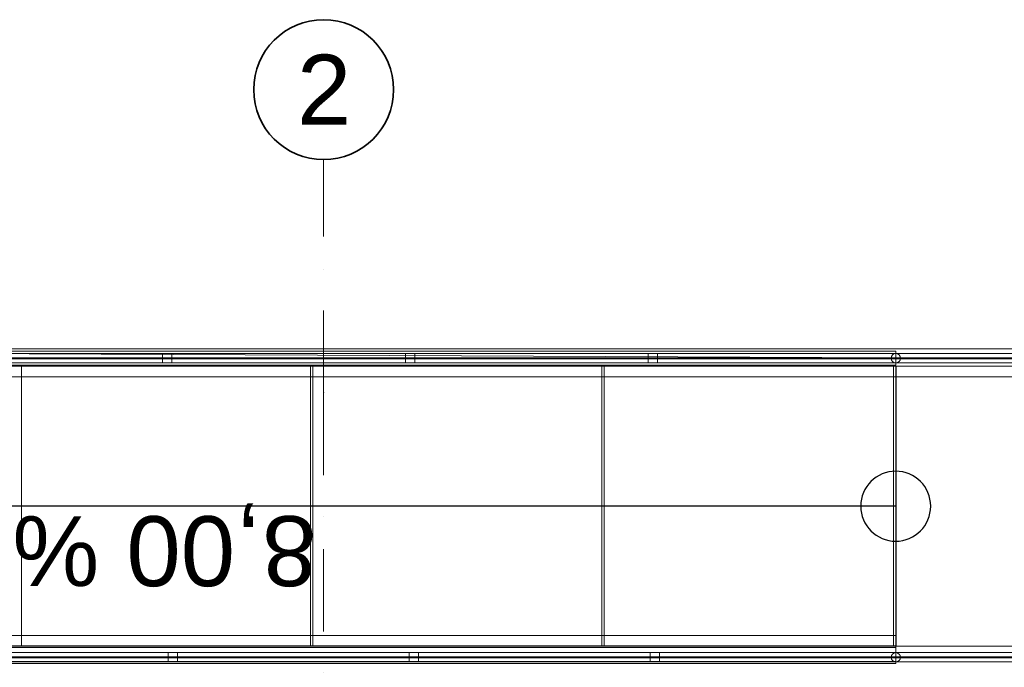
# Model space of a CAD drawing. Header units: millimetres. Extents: x 42175 to 97175, y 10092 to 468192.
# Tile 402 of 451: x 60006 to 64230, y 385160 to 387937. Entities that reach past the tile are written whole.
import ezdxf

# ---------------------------------------------------------------- set-up
doc = ezdxf.new("R2010")
doc.units = ezdxf.units.MM
doc.linetypes.add('Kropki i Kreski', pattern=[6.702778, 3.527778, -1.763889, 0, -1.411111])
for name, color, linetype in [('balustrada', 8, 'Continuous'), ('Konstrukcja - Belki', 8, 'Continuous'), ('Konstrukcja - Siatka mod', 8, 'Continuous'), ('Konstrukcja - Stropy', 8, 'Continuous'), ('z JAN', 8, 'Continuous')]:
    doc.layers.add(name, color=color, linetype=linetype)
doc.styles.add('STYL_AUTOMATYCZNY_1', font='ARIALN.TTF')

msp = doc.modelspace()

# ---------------------------------------------------------------- linework, layer by layer
at = {"color": 8, "linetype": 'Continuous', "lineweight": 25, "ltscale": 100}
for p, q in [((63764.2, 386450.6), (57514.2, 386450.6)), ((63764.2, 386450.6), (63764.2, 385250.6)), ((63764.2, 385850.6), (57514.2, 385850.6)), ((63764.2, 385250.6), (57514.2, 385250.6))]:
    msp.add_line(p, q, dxfattribs=at)
at = {"color": 8, "linetype": 'Continuous', "lineweight": 25, "ltscale": 100, "flags": 128}
msp.add_lwpolyline([(63614.2, 385850.6, 1), (63914.2, 385850.6, 1)], format="xyb", close=True, dxfattribs=at)
at = {"layer": 'balustrada', "color": 8, "linetype": 'Continuous', "lineweight": 13, "ltscale": 100}
for p, q in [((63764.2, 386505.1), (57514.2, 386505.1)), ((63764.2, 386505.1), (57514.2, 386505.1)), ((63764.2, 386505.1), (57514.2, 386505.1)), ((63764.2, 386487.6), (57514.2, 386487.6)), ((63764.2, 386487.6), (57514.2, 386487.6)), ((63764.2, 386487.6), (57514.2, 386487.6)), ((63764.2, 386487.6), (57514.2, 386487.6)), ((57514.2, 386482.6), (63764.2, 386482.6)), ((57514.2, 386482.6), (63764.2, 386482.6)), ((57514.2, 386482.6), (63764.2, 386482.6)), ((57514.2, 386482.6), (63764.2, 386482.6)), ((65264.2, 386505.1), (63764.2, 386505.1)), ((65264.2, 386505.1), (63764.2, 386505.1)), ((65264.2, 386505.1), (63764.2, 386505.1)), ((65264.2, 386487.6), (63764.2, 386487.6)), ((65264.2, 386487.6), (63764.2, 386487.6)), ((65264.2, 386487.6), (63764.2, 386487.6)), ((65264.2, 386487.6), (63764.2, 386487.6)), ((63764.2, 386482.6), (65264.2, 386482.6)), ((63764.2, 386482.6), (65264.2, 386482.6)), ((63764.2, 386482.6), (65264.2, 386482.6)), ((63764.2, 386482.6), (65264.2, 386482.6)), ((57514.2, 386465.1), (63764.2, 386465.1)), ((57514.2, 386465.1), (63764.2, 386465.1)), ((57514.2, 386465.1), (63764.2, 386465.1)), ((63764.2, 386465.1), (65264.2, 386465.1)), ((63764.2, 386465.1), (65264.2, 386465.1)), ((63764.2, 386465.1), (65264.2, 386465.1)), ((63764.2, 385222.6), (57542.2, 385222.6)), ((63764.2, 385222.6), (57542.2, 385222.6)), ((63764.2, 385222.6), (57542.2, 385222.6)), ((63764.2, 385205.1), (57559.7, 385205.1)), ((63764.2, 385205.1), (57559.7, 385205.1)), ((63764.2, 385205.1), (57559.7, 385205.1)), ((63764.2, 385205.1), (57559.7, 385205.1)), ((57564.7, 385200.1), (63764.2, 385200.1)), ((57564.7, 385200.1), (63764.2, 385200.1)), ((57564.7, 385200.1), (63764.2, 385200.1)), ((57564.7, 385200.1), (63764.2, 385200.1)), ((65264.2, 385222.6), (63764.2, 385222.6)), ((65264.2, 385222.6), (63764.2, 385222.6)), ((65264.2, 385222.6), (63764.2, 385222.6)), ((65264.2, 385205.1), (63764.2, 385205.1)), ((65264.2, 385205.1), (63764.2, 385205.1)), ((65264.2, 385205.1), (63764.2, 385205.1)), ((65264.2, 385205.1), (63764.2, 385205.1)), ((63764.2, 385200.1), (65264.2, 385200.1)), ((63764.2, 385200.1), (65264.2, 385200.1)), ((63764.2, 385200.1), (65264.2, 385200.1)), ((63764.2, 385200.1), (65264.2, 385200.1)), ((57582.2, 385182.6), (63764.2, 385182.6)), ((57582.2, 385182.6), (63764.2, 385182.6)), ((57582.2, 385182.6), (63764.2, 385182.6)), ((63764.2, 385182.6), (65264.2, 385182.6)), ((63764.2, 385182.6), (65264.2, 385182.6)), ((63764.2, 385182.6), (65264.2, 385182.6))]:
    msp.add_line(p, q, dxfattribs=at)
at = {"layer": 'balustrada', "color": 8, "linetype": 'Continuous', "lineweight": 13, "ltscale": 100, "flags": 128}
for points in [[(60659.2, 386465.1), (60659.2, 386505.1), (60619.2, 386505.1), (60619.2, 386465.1)], [(61700.9, 386465.1), (61700.9, 386505.1), (61660.9, 386505.1), (61660.9, 386465.1)], [(62742.5, 386465.1), (62742.5, 386505.1), (62702.5, 386505.1), (62702.5, 386465.1)], [(60643.2, 385222.6), (60643.2, 385182.6), (60683.2, 385182.6), (60683.2, 385222.6)], [(61676.9, 385222.6), (61676.9, 385182.6), (61716.9, 385182.6), (61716.9, 385222.6)], [(62710.5, 385222.6), (62710.5, 385182.6), (62750.5, 385182.6), (62750.5, 385222.6)]]:
    msp.add_lwpolyline(points, close=True, dxfattribs=at)
for points in [[(63764.2, 386505.1, 1), (63764.2, 386465.1, 1)], [(63764.2, 385182.6, 1), (63764.2, 385222.6, 1)]]:
    msp.add_lwpolyline(points, format="xyb", close=True, dxfattribs=at)
at = {"layer": 'balustrada', "color": 8, "linetype": 'Continuous', "lineweight": 18, "ltscale": 100, "flags": 128}
for points in [[(61254.2, 385250.6), (61254.2, 386450.6), (60014.2, 386450.6), (60014.2, 385250.6)], [(62504.2, 385250.6), (62504.2, 386450.6), (61264.2, 386450.6), (61264.2, 385250.6)], [(63754.2, 385250.6), (63754.2, 386450.6), (62514.2, 386450.6), (62514.2, 385250.6)], [(65264.2, 385250.6), (65264.2, 386450.6), (63764.2, 386450.6), (63764.2, 385250.6)]]:
    msp.add_lwpolyline(points, close=True, dxfattribs=at)
at = {"layer": 'Konstrukcja - Belki', "color": 8, "linetype": 'Continuous', "lineweight": 13, "ltscale": 100}
for p, q in [((63764.2, 386515.1), (57514.2, 386515.1)), ((63764.2, 386525.1), (57518.2, 386525.1)), ((63764.2, 386525.1), (65264.2, 386525.1)), ((63764.2, 386515.1), (63764.2, 386455.1)), ((63764.2, 386455.1), (57514.2, 386455.1)), ((63764.2, 386405.1), (57518.2, 386405.1)), ((63764.2, 386405.1), (65264.2, 386405.1)), ((63764.2, 385295.6), (57514.2, 385295.6)), ((63764.2, 385295.6), (63764.2, 385175.6)), ((63764.2, 385244.7), (57514.2, 385244.7)), ((63764.2, 385244.7), (63764.2, 385184.7)), ((63764.2, 385184.7), (57514.2, 385184.7)), ((63764.2, 385175.6), (57514.2, 385175.6))]:
    msp.add_line(p, q, dxfattribs=at)
at = {"layer": 'Konstrukcja - Siatka mod', "color": 8, "linetype": 'Kropki i Kreski', "lineweight": 13, "ltscale": 100}
for q in [(61310, 387337), (61310, 369372.2)]:
    msp.add_line((61310, 386337), q, dxfattribs=at)
at = {"layer": 'Konstrukcja - Siatka mod', "color": 8, "linetype": 'Continuous', "lineweight": 35, "ltscale": 100}
msp.add_circle((61310, 387637), 300, dxfattribs=at)
at = {"layer": 'Konstrukcja - Siatka mod', "color": 8, "linetype": 'Kropki i Kreski', "lineweight": 13, "ltscale": 100}
msp.add_point((61310, 386337), dxfattribs=at)
msp.add_point((61310, 386337), dxfattribs=at)
at = {"layer": 'Konstrukcja - Stropy', "color": 8, "linetype": 'Continuous', "lineweight": 13, "ltscale": 100, "flags": 128}
msp.add_lwpolyline([(63764.2, 385250.6), (65264.2, 385250.6), (65264.2, 386450.6), (63764.2, 386450.6)], close=True, dxfattribs=at)
at = {"layer": 'z JAN', "color": 8, "linetype": 'Continuous', "lineweight": 13, "ltscale": 100, "flags": 128}
msp.add_lwpolyline([(55715.4, 386524.7), (69014.2, 386462.4), (69014.2, 385068.9), (56865.2, 385068.9), (55708.9, 385068.9)], close=True, dxfattribs=at)

# ---------------------------------------------------------------- texts
at = {"color": 8, "linetype": 'Continuous', "lineweight": 25, "insert": (61279.6, 385685.8), "char_height": 300, "attachment_point": 4, "rotation": 180, "style": 'STYL_AUTOMATYCZNY_1'}
msp.add_mtext('\\A1;{\\pql;\\fArial|b0|i0|c238|p0;\\W1.000000;8,00 %}', dxfattribs=at)
at = {"layer": 'Konstrukcja - Siatka mod', "color": 8, "linetype": 'Continuous', "lineweight": 13, "insert": (61195.6, 387787), "char_height": 300, "attachment_point": 1, "style": 'STYL_AUTOMATYCZNY_1'}
msp.add_mtext('\\A1;{\\pql;\\pt0;\\fArial|b0|i0|c238|p0;\\W1.000000;2}', dxfattribs=at)

doc.saveas('drawing.dxf')
